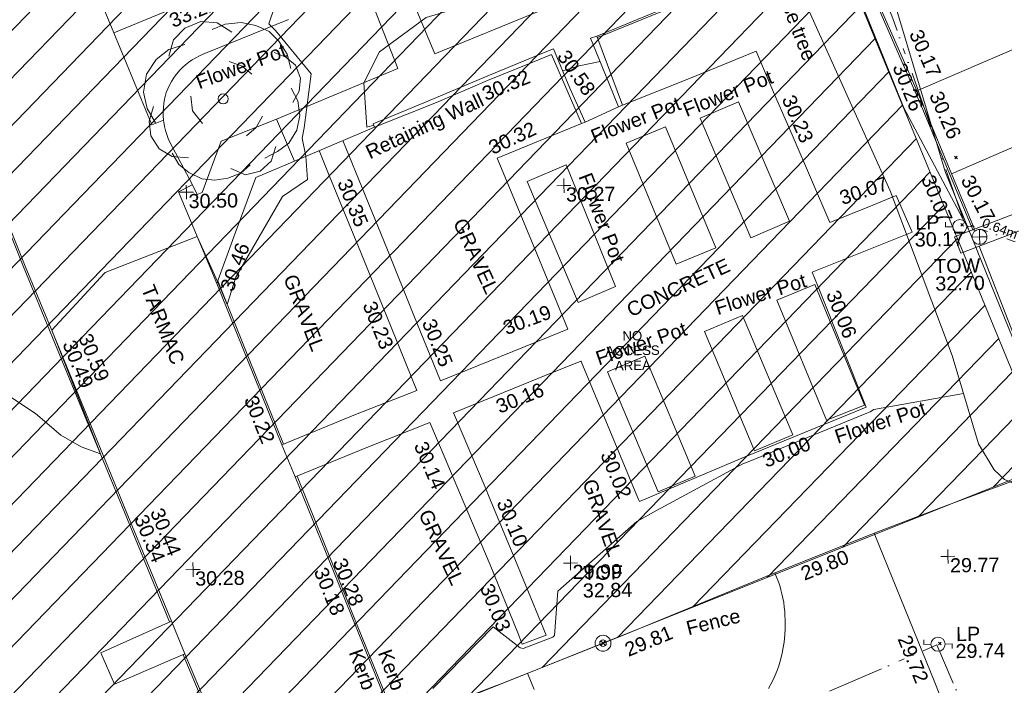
# Model space of a CAD drawing. Header units: millimetres. Extents: x -287732 to 520720, y -88450 to 287754.
# Tile 343 of 383: x 311226 to 337309, y 127044 to 144677. Entities that reach past the tile are written whole.
import ezdxf

# ---------------------------------------------------------------- set-up
doc = ezdxf.new("R2010")
doc.units = ezdxf.units.MM
doc.linetypes.add('IMPORT-HIDDEN2 _3_', pattern=[4762.5, 3175, -1587.5])
doc.linetypes.add('IMPORT-UG_ELEC_STREET LIGHTING_QLB2 _2_', pattern=[2700, 1500, -300.0000000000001, 0, -250, 150, -300.0000000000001, 0, -200])
for name, color, linetype, lineweight, true_color in [('00__TOPO__TOP_OF_FENCE_SYMBOL', 7, 'Continuous', 9, 0x666666), ('00_TOPO_FURN_LAMP_POST', 7, 'Continuous', 9, 0x666666), ('00_TOPO_TOP_OF_WALL', 7, 'Continuous', 9, 0x666666), ('00_TOPO_TREE', 7, 'Continuous', 9, 0x666666), ('00_UAV_BUILDING_CANOPY', 7, 'Continuous', 9, 0xff7fff), ('00_UAV_CONCRETE', 9, 'Continuous', 9, 0x808080), ('00_UAV_FENCE', 7, 'Continuous', 9, 0x264c2f), ('00_UAV_FURN_FLOWER_POT', 9, 'Continuous', 9, 0x808080), ('00_UAV_FURN_LAMP_POST', 7, 'Continuous', 9, 0xa50000), ('00_UAV_KERB_BOTTOM', 1, 'Continuous', 9, 0xff0000), ('00_UAV_KERB_TOP', 7, 'Continuous', 9, 0xa500a5), ('00_UAV_LEVEL_SPOT', 7, 'Continuous', 9, 0x666666), ('00_UAV_ROAD_MARKING_WHITE_CONTINUOUS', 7, 'Continuous', 9, 0x999999), ('00_UAV_TOP_OF_FENCE', 6, 'Continuous', 9, 0xff00ff), ('00_UAV_TOP_OF_WALL', 7, 'Continuous', 9, 0x666666), ('00_UAV_TREE_LINE', 7, 'Continuous', 9, 0x52a552), ('00_UAV_WALL', 7, 'Continuous', 9, 0x7c00a5), ('00_UAV_WALL_RETAINING', 7, 'Continuous', 9, 0x7c00a5), ('01_DTM_CONTOUR_MJR', 7, 'Continuous', 9, 0x7f3f00), ('01_DTM_CONTOUR_MNR', 7, 'Continuous', 9, 0xa5a552), ('12333-PUM-2D-U-0001-C01 - Rev2_REVIT IMPORT_dwg', 7, 'Continuous', 9, 0x767676), ('PUM-CHAMBER EXTENTS', 6, 'IMPORT-HIDDEN2 _3_', 9, 0xff00ff), ('PUM-ELECTRIC-SL-QLB2', 7, 'IMPORT-UG_ELEC_STREET LIGHTING_QLB2 _2_', 9, 0xff7f7f), ('PUM-UNABLE TO SURVEY', 190, 'Continuous', 9, 0x7f00ff)]:
    doc.layers.add(name, color=color, linetype=linetype, lineweight=lineweight, true_color=true_color)
for name, color, linetype, lineweight in [('00_UAV_DRIVE_WAY', 7, 'Continuous', 9), ('00_UAV_SURFACE', 7, 'Continuous', 9), ('00_UAV_SURVEY_TEXT', 7, 'Continuous', 9), ('GEN-TEXT', 7, 'Continuous', 9)]:
    doc.layers.add(name, color=color, linetype=linetype, lineweight=lineweight)
doc.styles.add('Arial_1', font='arial.ttf', dxfattribs={"height": 250})
doc.styles.add('Swis721 Lt BT_2', font='swissl.ttf', dxfattribs={"height": 375})

# ---------------------------------------------------------------- blocks, each defined once
blk = doc.blocks.new('12333-PUM-2D-U-0001-C01 - Rev2_REVIT IMPORT_dwg_CONIFEROUS_TREE-2077251-Site Location Plan Proposed')
at = {"layer": '00_TOPO_TREE', "color": 254, "true_color": 0xcccccc, "flags": 128}
for points in [[(-1889.403682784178, 1545.875740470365), (-1717.639711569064, 2118.422311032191), (-1316.857112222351, 2519.204910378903), (-744.3105416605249, 2748.223538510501), (-171.763971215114, 2690.968881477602), (343.5279423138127, 2347.440939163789)], [(-343.5279423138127, 2461.950253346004), (114.5093140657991, 2633.714224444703), (687.0558846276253, 2690.968881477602), (1202.347798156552, 2576.459567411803), (1660.385054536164, 2347.440939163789), (2003.912996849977, 2003.912996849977), (2290.18628213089, 1545.875740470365), (2404.695596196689, 1030.583826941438)], [(-2404.695596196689, -801.5651986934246), (-2690.968881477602, -286.2732852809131), (-2805.478195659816, 286.2732852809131), (-2690.968881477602, 916.0745128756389), (-2347.440939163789, 1431.36642628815), (-1889.403682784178, 1774.894368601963), (-1316.857112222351, 1946.658339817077)], [(1832.149025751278, 1603.130397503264), (2232.93162509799, 1431.36642628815), (2576.459567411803, 1145.093141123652), (2748.223538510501, 687.0558846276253), (2690.968881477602, 229.0186282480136), (2461.950253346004, -171.763971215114)], [(229.0186282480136, 1316.857112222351), (687.0558846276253, 1145.093141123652), (1030.583826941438, 858.8198558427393)], [(-744.3105416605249, -858.8198558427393), (-1087.838483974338, -400.7825993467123), (-1145.093141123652, 114.5093140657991)], [(2404.695596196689, 343.5279423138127), (2633.714224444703, -114.5093140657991), (2690.968881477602, -629.8012275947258), (2576.459567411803, -1145.093141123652), (2290.18628213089, -1603.130397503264), (1889.403682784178, -1889.403682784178), (1431.36642628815, -2118.422311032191)], [(-1259.602455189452, -2061.167653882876), (-1832.149025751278, -2003.912996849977), (-2290.18628213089, -1717.639711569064), (-2576.459567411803, -1259.602455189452), (-2633.714224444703, -744.3105416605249), (-2461.950253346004, -229.0186282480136)], [(1374.111769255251, -629.8012275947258), (1145.093141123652, -1030.583826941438), (801.5651986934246, -1316.857112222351)], [(1832.149025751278, -1717.639711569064), (1660.385054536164, -2232.93162509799), (1259.602455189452, -2576.459567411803), (744.3105416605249, -2690.968881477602), (229.0186282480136, -2461.950253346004)], [(916.0745128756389, -2347.440939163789), (572.5465705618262, -2633.714224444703), (114.5093140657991, -2805.478195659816), (-343.5279423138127, -2862.732852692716), (-801.5651986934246, -2805.478195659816), (-1259.602455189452, -2576.459567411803), (-1603.130397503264, -2290.18628213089), (-1832.149025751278, -1889.403682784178)]]:
    blk.add_lwpolyline(points, dxfattribs=at)
at = {"layer": '00_TOPO_TREE', "color": 254, "true_color": 0xcccccc}
blk.add_circle((0, 0), 176.6246020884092, dxfattribs=at)
blk = doc.blocks.new('12333-PUM-2D-U-0001-C01 - Rev2_REVIT IMPORT_dwg_MSL_Lamp_Post_SYM-2077240-Site Location Plan Proposed')
at = {"layer": '00_TOPO_FURN_LAMP_POST', "color": 254, "true_color": 0xcccccc, "flags": 128}
for points in [[(-500.1060478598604, 0), (-1000.212095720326, 0), (-1000.212095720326, 316.7338303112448)], [(500.1060478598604, 0), (1000.21209571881, 0), (1000.21209571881, -316.7338303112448)]]:
    blk.add_lwpolyline(points, dxfattribs=at)
at = {"layer": '00_TOPO_FURN_LAMP_POST', "color": 254, "true_color": 0xcccccc}
blk.add_circle((0, 0), 500.1060478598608, dxfattribs=at)
blk = doc.blocks.new('12333-PUM-2D-U-0001-C01 - Rev2_REVIT IMPORT_dwg_MSL_Node_LineworkTOF-2077248-Site Location Plan Proposed')
at = {"layer": '00__TOPO__TOP_OF_FENCE_SYMBOL', "color": 254, "true_color": 0xcccccc, "flags": 128}
for points in [[(165.3591892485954, 165.3591892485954), (0, 0), (-165.3591892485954, 165.3591892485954)], [(165.3591892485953, -165.3591892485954), (0, 0), (-165.3591892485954, -165.3591892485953)]]:
    blk.add_lwpolyline(points, dxfattribs=at)
at = {"layer": '00__TOPO__TOP_OF_FENCE_SYMBOL', "color": 254, "true_color": 0xcccccc}
for radius in [562.5594001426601, 233.853208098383]:
    blk.add_circle((0, 0), radius, dxfattribs=at)
blk = doc.blocks.new('12333-PUM-2D-U-0001-C01 - Rev2_REVIT IMPORT_dwg_TOW-2077249-Site Location Plan Proposed')
at = {"layer": '00_TOPO_TOP_OF_WALL', "color": 254, "true_color": 0xcccccc, "flags": 128}
for points in [[(0, 525.0554400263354), (0, 0), (-525.0554401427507, 0)], [(525.0554401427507, 0), (0, 0), (0, -525.0554400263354)]]:
    blk.add_lwpolyline(points, dxfattribs=at)
at = {"layer": '00_TOPO_TOP_OF_WALL', "color": 254, "true_color": 0xcccccc}
blk.add_circle((0, 0), 525.0554401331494, dxfattribs=at)
blk = doc.blocks.new('12333-PUM-2D-U-0001-C01 - Rev2_REVIT IMPORT_dwg_UAV-2077255-Site Location Plan Proposed')
at = {"layer": '00_UAV_LEVEL_SPOT', "color": 254, "true_color": 0xcccccc, "flags": 128}
for points in [[(0, -500.0000000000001), (0, 0), (-500.0000000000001, 0)], [(500.0000000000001, 0), (0, 0), (0, 500.0000000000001)]]:
    blk.add_lwpolyline(points, dxfattribs=at)
blk = doc.blocks.new('12333-PUM-2D-U-0001-C01 - Rev2_REVIT IMPORT_dwg_MGS62954_T2_Galway_ITM_3d_Rev1-2077680-Site Location Plan Proposed')
at = {"layer": '00_UAV_BUILDING_CANOPY', "color": 254, "true_color": 0xcccccc, "flags": 128}
blk.add_lwpolyline([(534215776.076, 725700302.9350002), (534220425.7790449, 725702141.4837743), (534225075.4820897, 725703980.0325483), (534229725.1851348, 725705818.5813223), (534232690.076, 725706990.9350002), (534233338.5725529, 725705335.2165861), (534235060.076, 725700939.9350001), (534234882.8830224, 725700869.8834245), (534230233.074241, 725699031.6252935), (534225583.2654598, 725697193.3671623), (534220933.4566785, 725695355.1090313), (534218148.076, 725694253.9350001), (534217429.043831, 725696087.5882844)], close=True, dxfattribs=at)
at = {"layer": '00_UAV_CONCRETE', "color": 254, "true_color": 0xcccccc, "flags": 128}
for points in [[(534231587.7485, 725692099.9545001), (534233376.5225001, 725692774.2695001), (534235155.5225001, 725693471.2695), (534235599.7008628, 725692381.4444675), (534236092.5225002, 725691172.2695), (534237026.5225002, 725688898.2695001), (534238176.4823239, 725689341.1111716), (534238797.5225001, 725689580.2695003), (534239207.5225001, 725688601.2695001), (534236537.5225, 725687594.2695), (534236686.5021713, 725687202.1376063), (534237907.5225, 725683988.2694999), (534236451.7214245, 725683423.3186761), (534234588.5225002, 725682700.2695003), (534231855.5225002, 725681598.2695), (534231835.4385299, 725681648.9472831), (534230374.5225002, 725685335.2695001), (534230371.0619343, 725685344.1242038), (534229416.507919, 725684976.1892304), (534228586.5225001, 725684656.2695001), (534226972.5225002, 725684033.2695), (534227799.5225, 725681984.2695), (534227861.5681084, 725681826.2366668), (534228543.5225001, 725680089.2695), (534229318.5225001, 725678098.2695001), (534228687.5225, 725677873.2695), (534228570.3646623, 725678178.1969105), (534227874.5225003, 725679989.2695001), (534227089.5225001, 725681917.2695), (534226725.5797566, 725682823.7295599), (534226339.5225001, 725683785.2695), (534224663.5225002, 725683155.2695), (534222750.5225, 725682406.2695001)], [(534224168.9844068, 725691294.6696287), (534225297.5225, 725688380.2695), (534225969.6445466, 725686631.65116), (534226640.5225001, 725684886.2695), (534229560.1078919, 725686012.3714441), (534230037.8801839, 725686196.6511396), (534229259.5225003, 725688188.2695003), (534228398.0668888, 725690372.0977427), (534228246.5225001, 725690756.2695), (534230498.6738878, 725691634.8308234)], [(534222409.5225002, 725683263.2695001), (534224377.5225002, 725684029.2695001), (534226006.5225001, 725684642.2695), (534225594.8496749, 725685712.9684613), (534224593.5225, 725688317.2695), (534223790.7347293, 725690374.4603631), (534223531.4532375, 725691038.8844305)], [(534219747.7485, 725677769.9545), (534217870.9455001, 725676998.516), (534217521.7870599, 725677840.7458478), (534219402.7485, 725678643.9545002)]]:
    blk.add_lwpolyline(points, dxfattribs=at)
at = {"layer": '00_UAV_DRIVE_WAY', "color": 254, "true_color": 0xcccccc}
for p, q in [((534222750.5225, 725682406.2695), (534222409.5225002, 725683263.2695001)), ((534219747.7485, 725677769.9545), (534219402.7485, 725678643.9545002))]:
    blk.add_line(p, q, dxfattribs=at)
at = {"layer": '00_UAV_DRIVE_WAY', "color": 254, "true_color": 0xcccccc, "flags": 128}
for points in [[(534218148.076, 725694253.9350001), (534219111.7485, 725691797.9545001), (534219425.7485001, 725691918.9545001)], [(534220158.0678935, 725690195.775781), (534219785.7485, 725690009.9545001), (534220764.4468156, 725687565.3606564)]]:
    blk.add_lwpolyline(points, dxfattribs=at)
at = {"layer": '00_UAV_FENCE', "color": 254, "true_color": 0xcccccc, "flags": 128}
for points in [[(534234832.5930001, 725702462.7025001), (534235712.5930001, 725700362.7025), (534236685.5930001, 725698029.7025), (534236754.8673746, 725697849.9004718), (534237931.5930001, 725694795.7025001), (534238551.0853535, 725693184.2417426), (534239042.5930001, 725691905.7025), (534240690.2911608, 725688671.8132988), (534240721.9322782, 725688609.712199)], [(534240972.2191628, 725688201.6255602), (534242710.2637361, 725683513.7674373), (534243090.3697283, 725682488.5446146)], [(534238061.3697283, 725680646.5446146), (534240014.3697283, 725681361.5446144), (534242753.3697283, 725682315.5446144), (534242768.6858305, 725682323.4071833), (534243090.3697283, 725682488.5446146), (534244287.3697283, 725679277.5446146), (534244694.8311555, 725678195.9545166), (534245352.3697283, 725676450.5446146), (534246156.3697283, 725674232.5446146), (534246269.3697283, 725673901.5446146)], [(534241482.3697283, 725671986.5446144), (534239751.3697284, 725676259.5446146), (534239611.4239228, 725676622.8240519), (534238061.3697283, 725680646.5446146), (534237418.4641343, 725680403.2958289), (534235344.3697283, 725679618.5446146), (534232753.6521721, 725678603.7032954), (534231285.3697283, 725678028.5446146), (534228080.804625, 725676825.1343396), (534227983.3697283, 725676788.5446144), (534226138.3697283, 725676112.5446147), (534227171.3972411, 725673369.819164), (534227657.3697283, 725672079.5446146), (534228916.1122378, 725668685.2637643), (534229229.3697284, 725667840.5446146), (534230701.4767936, 725664015.4007428), (534231373.3697283, 725662269.5446146), (534232484.2170877, 725659344.1217335), (534233070.1661617, 725657801.0214921)]]:
    blk.add_lwpolyline(points, dxfattribs=at)
at = {"layer": '00_UAV_FURN_FLOWER_POT', "color": 254, "true_color": 0xcccccc, "flags": 128}
for points in [[(534229428.3009306, 725694631.7669566), (534226642.1935, 725693545.978), (534225793.1935, 725695685.978), (534228624.1534408, 725696782.1870767)], [(534234667.5225001, 725692140.2694999), (534235959.5225001, 725688949.2695), (534234928.6276727, 725688531.8717823), (534233636.6276726, 725691722.8717824)], [(534232721.5225001, 725691509.2695), (534233994.5225001, 725688281.2695001), (534232940.5500275, 725687865.622983), (534231667.5500276, 725691093.622983)], [(534230328.5225001, 725686898.2695), (534229025.5225001, 725690127.2695), (534230067.825586, 725690547.8705906), (534231321.3310097, 725687302.680436)], [(534236845.5225001, 725683669.2695001), (534235588.5225002, 725686869.2695), (534236601.5397835, 725687267.1953517), (534237858.9645441, 725684041.3647625)], [(534234926.5225002, 725682883.2695001), (534233653.5225001, 725686068.2695001), (534234672.2546285, 725686475.4424983), (534235945.2546286, 725683290.4424984)], [(534232353.5225, 725681842.2695001), (534231069.5225, 725685045.2695), (534232061.3057032, 725685442.8497787), (534233345.305703, 725682239.8497787)]]:
    blk.add_lwpolyline(points, close=True, dxfattribs=at)
blk.add_lwpolyline([(534224858.5225, 725695336.2695), (534225656.5225002, 725693176.2695), (534222420.5225002, 725691895.2695), (534220941.5225002, 725691339.2695001), (534220419.1935, 725689983.978), (534220282.1935, 725689935.978), (534220153.1935, 725690205.9780002), (534219585.1935, 725691328.9780002), (534219541.305615, 725691430.9989172), (534219503.910279, 725691535.5742625), (534219473.1550746, 725691642.2913246), (534219449.1613782, 725691750.7289405), (534219432.0238822, 725691860.459156), (534219425.7485001, 725691918.9545001), (534219419.2201744, 725692029.8228676), (534219419.6662132, 725692140.8823788), (534219427.0848561, 725692251.6947324), (534219441.4468254, 725692361.8226027), (534219462.6954408, 725692470.8313655), (534219490.7468438, 725692578.2908125), (534219512.1935, 725692645.978), (534219554.6276214, 725692747.2547816), (534219603.3372304, 725692845.667256), (534219658.1300926, 725692940.8270342), (534219718.7899655, 725693032.3585641), (534219785.0774522, 725693119.9006127), (534219856.7309467, 725693203.107691), (534219876.1935, 725693223.9780002), (534219954.2022709, 725693301.2584816), (534220036.9095907, 725693373.4882566), (534220123.9890517, 725693440.3822669), (534220215.0969909, 725693501.6765126), (534220309.873847, 725693557.1290933), (534220407.9455789, 725693606.5211629), (534220508.9251424, 725693649.6577935), (534220611.1935, 725693685.9780002), (534222786.1935, 725694527.9780002)], dxfattribs=at)
at = {"layer": '00_UAV_KERB_BOTTOM', "color": 254, "true_color": 0xcccccc}
blk.add_line((534220747.7485, 725687608.9545001), (534220747.1027817, 725687610.5661113), dxfattribs=at)
at = {"layer": '00_UAV_KERB_BOTTOM', "color": 254, "true_color": 0xcccccc, "flags": 128}
for points in [[(534215786.6146466, 725700307.1021081), (534216181.7485, 725701315.9545), (534219820.8003632, 725702761.3397483), (534221667.2950001, 725703494.7440002), (534224117.2950001, 725704451.7440002), (534224473.4276733, 725704591.0216199), (534227661.295, 725705837.7440002), (534229131.4903687, 725706407.3302213), (534231032.2950002, 725707143.7440003), (534233058.2950001, 725707944.7440002), (534233354.6905473, 725707220.4945699), (534234023.295, 725705586.7440002), (534235234.2913436, 725702589.017175), (534235386.295, 725702212.7440001), (534237104.1221594, 725697954.6488671), (534237529.2950001, 725696900.7440002), (534238528.295, 725694410.7440002), (534238982.4704008, 725693321.8751311), (534239542.854, 725691978.3760003), (534240859.2123395, 725688659.6395067), (534240849.3084028, 725688684.6088142)], [(534214628.1693754, 725690888.5030334), (534215697.7485001, 725688117.9545001), (534216435.8797443, 725686229.2611791), (534217297.7485002, 725684023.9545001), (534218256.0988455, 725681574.5840212), (534219402.7485, 725678643.9545002)], [(534222409.5225002, 725683263.2695001), (534221541.4312044, 725685533.4434018), (534220764.4468156, 725687565.3606563)], [(534231283.3697283, 725659997.5446147), (534230656.3697283, 725661614.5446144), (534229969.3697284, 725663418.5446144), (534229493.1814959, 725664664.644662), (534229327.3697284, 725665098.5446146), (534228647.3697283, 725666898.5446146), (534227934.3697282, 725668779.5446144), (534227722.3393155, 725669337.9272447), (534226949.3697283, 725671373.5446146), (534225961.5440336, 725674014.7310928), (534225959.3697283, 725674020.5446146), (534224950.3697283, 725676686.5446146), (534224182.0714019, 725678684.162904), (534223843.756337, 725679563.8008491), (534222750.5225, 725682406.2695001)], [(534219747.7485, 725677769.9545), (534220942.9455001, 725674783.516), (534220866.9455001, 725674757.5160002), (534220894.9455001, 725674682.5159999), (534219393.9304646, 725674069.376215), (534217452.9455001, 725673276.5159999), (534214751.3242902, 725672213.8326501), (534213903.9455, 725671880.516), (534210613.9455001, 725670584.5159999), (534210099.291876, 725670381.7230284), (534207225.9455001, 725669249.5159999), (534205448.621584, 725668546.4690808), (534203888.9455, 725667929.516), (534200780.5128521, 725666756.5387856), (534200276.9455002, 725666566.516), (534197434.9455001, 725665443.516), (534196114.581311, 725664961.0033077), (534195669.9455001, 725664798.516)]]:
    blk.add_lwpolyline(points, dxfattribs=at)
at = {"layer": '00_UAV_KERB_TOP', "color": 254, "true_color": 0xcccccc, "flags": 128}
for points in [[(534215850.1531303, 725700332.2259927), (534216220.3859275, 725701277.5012199), (534219922.8799332, 725702748.0848826), (534221685.6195565, 725703448.2227052), (534224135.487011, 725704405.1709313), (534224575.6936716, 725704577.3285017), (534227679.4320192, 725705791.1494204), (534229233.8683861, 725706393.3724687), (534231050.5183674, 725707097.1828737), (534233030.7329338, 725707880.0811301), (534233379.9327315, 725707026.8032823), (534233976.977303, 725705567.9109509), (534235258.7573223, 725702394.9646665), (534235339.9349269, 725702194.0158495), (534237128.4844464, 725697760.6163753), (534237482.9082673, 725696882.0819179), (534238482.0172779, 725694391.8102099), (534239008.9045896, 725693128.6172003), (534239496.5384119, 725691959.5329925), (534240812.2039856, 725688642.5430651)], [(534214581.2084268, 725690871.3146648), (534215651.1409865, 725688099.8506224), (534216388.9149954, 725686212.0713774), (534217251.1786451, 725684005.7542636), (534218209.1337634, 725681557.393909), (534219356.1857226, 725678625.7361642)], [(534222456.1182252, 725683281.4058442), (534221588.1332222, 725685551.301776), (534220791.3156988, 725687635.0853081)], [(534231315.1319991, 725660053.9333199), (534230703.042406, 725661632.4801651), (534230016.0858949, 725663436.365967), (534229525.1283751, 725664721.1146175), (534229374.1096327, 725665116.3038495), (534228694.1334723, 725666916.2407448), (534227981.1235824, 725668797.2668358), (534227754.3765495, 725669394.4057283), (534226996.1576189, 725671391.1772244), (534226006.1672122, 725674038.1515749), (534225993.6451938, 725674071.2375025), (534224997.0852181, 725676704.3682212), (534224213.9370469, 725678740.5969315), (534223890.4237456, 725679581.7494694), (534222797.0818904, 725682424.4989738)], [(534219701.327998, 725677751.3766373), (534220876.9734532, 725674813.7915777), (534220802.1247543, 725674788.185444), (534220831.1409419, 725674710.4635123), (534219283.0007023, 725674078.0738618), (534217434.3396866, 725673322.9264507), (534214639.9142324, 725672223.738529), (534213885.643007, 725671927.0457621), (534210595.620016, 725670631.0367118), (534209987.9008354, 725670391.5723946), (534207207.5845826, 725669296.0227501), (534205337.2888622, 725668556.1994505), (534203870.9222289, 725667976.156311), (534200668.5989964, 725666767.7491778), (534200258.9307379, 725666613.159522), (534197417.1741973, 725665490.2557235), (534196002.3022078, 725664973.2061863), (534195652.7835954, 725664845.4784213)]]:
    blk.add_lwpolyline(points, dxfattribs=at)
at = {"layer": '00_UAV_ROAD_MARKING_WHITE_CONTINUOUS', "color": 254, "true_color": 0xcccccc}
for p, q in [((534243790.7796367, 725694150.3943528), (534239390.7499724, 725692343.0398293)), ((534240275.311988, 725690131.73973), (534244670.7796367, 725691943.3943529))]:
    blk.add_line(p, q, dxfattribs=at)
at = {"layer": '00_UAV_ROAD_MARKING_WHITE_CONTINUOUS', "color": 254, "true_color": 0xcccccc, "flags": 128}
for points in [[(534235409.8125358, 725679643.3054559), (534235454.733292, 725679533.0812924), (534235495.2920354, 725679421.1785269), (534235531.4262277, 725679307.7697058), (534235563.0801526, 725679193.029697), (534235587.7796369, 725679088.394353), (534235610.7774793, 725678971.6110501), (534235629.1727, 725678854.014892), (534235642.9369354, 725678735.7872028), (534235652.0489616, 725678617.110282), (534235656.4947288, 725678498.1671202), (534235656.7796368, 725678410.3943529), (534235658.487428, 725678277.9452819), (534235654.9939765, 725678145.5312767), (534235646.304669, 725678013.3565103), (534235632.4329035, 725677881.6247863), (534235613.4000695, 725677750.5392258), (534235589.235514, 725677620.301953), (534235576.7796367, 725677562.3943529), (534235545.2567813, 725677433.7398443), (534235508.7072765, 725677306.4221054), (534235467.1874793, 725677180.6374505), (534235420.7614098, 725677056.5798305), (534235369.5006539, 725676934.4405338), (534235313.4842519, 725676814.4078896), (534235252.798577, 725676696.6669797), (534235187.5372022, 725676581.3993524)], [(534228983.7796367, 725676666.3943529), (534228808.7487494, 725677098.4991833)]]:
    blk.add_lwpolyline(points, dxfattribs=at)
at = {"layer": '00_UAV_SURFACE', "color": 254, "true_color": 0xcccccc}
for p, q in [((534222420.5225002, 725691895.2695), (534222872.257888, 725690774.4073017)), ((534230590.7485, 725691673.9545001), (534231480.7485, 725692057.9545002))]:
    blk.add_line(p, q, dxfattribs=at)
at = {"layer": '00_UAV_TREE_LINE', "color": 254, "true_color": 0xcccccc, "flags": 128}
blk.add_lwpolyline([(534240202.7485169, 725685321.954598), (534238639.7485169, 725689713.9545978), (534236648.748517, 725694345.9545978), (534234502.7485169, 725699513.954598), (534234488.7485169, 725700234.9545978), (534235001.6298953, 725700804.8547807), (534235561.7763031, 725701494.8913503), (534235969.7763031, 725701567.8913502), (534236525.7763031, 725701413.8913502), (534236932.7763031, 725700921.8913503), (534237263.7763031, 725700337.8913502), (534238486.7763031, 725695972.8913503), (534240115.7763031, 725690165.8913502), (534242635.776303, 725683646.8913502), (534242773.7763031, 725682973.8913503), (534242717.7763031, 725682467.8913502), (534242436.7763031, 725682108.8913503), (534242000.7763031, 725681924.8913503), (534241743.7763031, 725681920.8913503), (534241538.7763031, 725682013.8913503), (534241265.7763031, 725682268.8913503), (534240860.7763031, 725682966.8913503)], close=True, dxfattribs=at)
at = {"layer": '00_UAV_WALL', "color": 254, "true_color": 0xcccccc, "flags": 128}
blk.add_lwpolyline([(534242046.2619645, 725688592.2435787), (534240484.8539999, 725688024.376), (534240324.5368979, 725688465.1836982), (534241891.5248443, 725689035.0806569)], dxfattribs=at)
at = {"layer": '00_UAV_WALL_RETAINING', "color": 254, "true_color": 0xcccccc, "flags": 128}
for points in [[(534232899.2690578, 725696014.3866737), (534233342.7485, 725694892.9545001), (534230938.0085692, 725693946.4284973)], [(534225014.2637604, 725691633.8059052), (534222872.257888, 725690774.4073018), (534221841.7485, 725690360.9545001), (534221275.2061348, 725688890.77918), (534220764.4468156, 725687565.3606564)]]:
    blk.add_lwpolyline(points, dxfattribs=at)
for points in [[(534230776.7485, 725693891.9545), (534231139.7485, 725692961.9545002), (534231480.7485, 725692057.9545002), (534231587.7485, 725692099.9545001), (534230938.0085692, 725693946.4284973)], [(534224974.7485001, 725691725.9545001), (534226433.7485, 725692297.9545002), (534227972.7485, 725692918.9545001), (534229624.0063813, 725693565.4546946), (534229788.7485001, 725693629.9545001), (534230205.318637, 725692577.3123962), (534230590.7485, 725691673.9545001), (534230498.6738878, 725691634.8308234), (534229735.7485, 725693480.9545001), (534229188.2104284, 725693267.9695677), (534228028.7485, 725692816.9545001), (534226665.7485001, 725692257.9545001), (534225014.2637604, 725691633.8059052)]]:
    blk.add_lwpolyline(points, close=True, dxfattribs=at)
at = {"layer": '01_DTM_CONTOUR_MJR', "color": 254, "true_color": 0xcccccc, "flags": 128}
blk.add_lwpolyline([(534240487.064416, 725684304.3958585), (534238106.3101642, 725683922.2648815), (534238007.8730456, 725683867.4256624), (534237917.081908, 725683832.3095163), (534234757.1037653, 725682601.2787555), (534234629.6126884, 725682552.1770414), (534232303.8440057, 725681347.4680659), (534231775.5162538, 725681070.8649583), (534229652.6374564, 725679256.5333965), (534229544.6352273, 725678092.0180378), (534229495.7811412, 725678045.4942199), (534229245.0377451, 725677953.0151865), (534228706.951317, 725677761.2290504), (534228628.5559613, 725677776.5358285), (534227926.4513783, 725678347.7780855), (534226293.6476603, 725676739.0698959)], dxfattribs=at)
at = {"layer": '01_DTM_CONTOUR_MNR', "color": 254, "true_color": 0xcccccc, "flags": 128}
for points in [[(534224990.1491349, 725691690.0406063), (534224806.3636364, 725691640.0000001), (534224751.4975168, 725692818.4660742), (534225177.985348, 725693627.1355313), (534226430.0000002, 725694517.2794118), (534227175.1945853, 725694726.3759427), (534228202.9571429, 725694692.5), (534229239.6331306, 725694759.0614457), (534230054.1910218, 725694781.7077353), (534230651.2303428, 725694820.8206646), (534230747.5199646, 725694882.207231), (534231446.5950816, 725696225.3328568), (534231201.3127103, 725697356.2140486), (534230642.2151278, 725698266.1067739), (534231041.9786769, 725699351.4180474)], [(534223631.3156459, 725696421.682178), (534222430.0000002, 725694885.6862746), (534222263.3333334, 725694420.0000001), (534222429.2847234, 725694239.7502698), (534223357.7295524, 725693075.6609313), (534223143.4552944, 725691647.8241546), (534223089.8757751, 725691380.9971473), (534223174.4737218, 725690894.5574317), (534223212.9516849, 725690281.49324), (534222544.0166389, 725689837.7476572), (534221272.8733767, 725687726.4089202), (534221030.0000001, 725687010), (534220781.8850415, 725687621.0650971), (534220265.2580196, 725688821.8549513), (534217814.2997419, 725687906.4766598), (534217796.2796018, 725687892.1435217), (534216370, 725686410.0000001), (534217264.2681896, 725684012.8536379), (534217600.0000001, 725683110), (534217089.5117335, 725683307.3745407), (534216563.8502675, 725683623.1283424), (534215901.3551969, 725684206.0795637), (534214646.4228448, 725685072.8164498)], [(534232929.6429293, 725696026.4598311), (534233169.6428572, 725695438.9285716), (534233363.6363637, 725694877.2727274), (534232648.8439113, 725694561.0540541), (534231123.1573399, 725693967.2789944), (534230951.9790843, 725693906.7261617)], [(534231019.5450169, 725693269.9138366), (534230464.4513639, 725693164.7917311), (534230023.0102566, 725693037.9922675)]]:
    blk.add_lwpolyline(points, dxfattribs=at)
for name, p, xscale, yscale, zscale in [('12333-PUM-2D-U-0001-C01 - Rev2_REVIT IMPORT_dwg_CONIFEROUS_TREE-2077251-Site Location Plan Proposed', (534221016.5225001, 725692453.2695), 0.75, 0.75, 0.75), ('12333-PUM-2D-U-0001-C01 - Rev2_REVIT IMPORT_dwg_UAV-2077255-Site Location Plan Proposed', (534220000.0000001, 725690000.0000001), 0.375, 0.375, 0.375), ('12333-PUM-2D-U-0001-C01 - Rev2_REVIT IMPORT_dwg_UAV-2077255-Site Location Plan Proposed', (534230000.0000001, 725690000.0000001), 0.375, 0.375, 0.375), ('12333-PUM-2D-U-0001-C01 - Rev2_REVIT IMPORT_dwg_MSL_Lamp_Post_SYM-2077240-Site Location Plan Proposed', (534240466.776, 725688731.8915001), 0.375, 0.375, 0.375), ('12333-PUM-2D-U-0001-C01 - Rev2_REVIT IMPORT_dwg_TOW-2077249-Site Location Plan Proposed', (534240985.7485, 725688448.9545001), 0.375, 0.375, 0.375), ('12333-PUM-2D-U-0001-C01 - Rev2_REVIT IMPORT_dwg_UAV-2077255-Site Location Plan Proposed', (534220000.0000001, 725680000), 0.375, 0.375, 0.375), ('12333-PUM-2D-U-0001-C01 - Rev2_REVIT IMPORT_dwg_UAV-2077255-Site Location Plan Proposed', (534230000.0000001, 725680000), 0.375, 0.375, 0.375), ('12333-PUM-2D-U-0001-C01 - Rev2_REVIT IMPORT_dwg_UAV-2077255-Site Location Plan Proposed', (534240000.0000001, 725680000), 0.375, 0.375, 0.375), ('12333-PUM-2D-U-0001-C01 - Rev2_REVIT IMPORT_dwg_MSL_Node_LineworkTOF-2077248-Site Location Plan Proposed', (534230825.0104612, 725677859.5625973), 0.375, 0.375, 0.375), ('12333-PUM-2D-U-0001-C01 - Rev2_REVIT IMPORT_dwg_MSL_Lamp_Post_SYM-2077240-Site Location Plan Proposed', (534239698.5224829, 725677680.2695469), 0.375, 0.375, 0.375)]:
    blk.add_blockref(name, p, dxfattribs=dict(xscale=xscale, yscale=yscale, zscale=zscale))
at = {"layer": '00_UAV_BUILDING_CANOPY', "color": 251, "true_color": 0x666666, "insert": (534219583.7555711, 725694704.4217901), "char_height": 375, "width": 1495.902363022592, "attachment_point": 1, "rotation": 21.570898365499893, "line_spacing_factor": 1.005061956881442, "style": 'Swis721 Lt BT_2'}
blk.add_mtext('33.22', dxfattribs=at)
at = {"layer": '00_UAV_CONCRETE', "color": 251, "true_color": 0x666666, "char_height": 375, "width": 1495.902363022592, "attachment_point": 1, "line_spacing_factor": 1.005061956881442, "style": 'Swis721 Lt BT_2'}
for s, insert, rotation in [('30.23', (534236152.6596076, 725692336.8463631), 292.17426178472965), ('30.32', (534227980.5633909, 725691187.0609994), 24.22644484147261), ('30.35', (534224342.8451329, 725690320.363536), 291.189303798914), ('30.07', (534237257.2567173, 725689712.0728388), 17.43648353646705), ('30.23', (534224957.2690935, 725687067.7877929), 291.03124233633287), ('30.06', (534237238.2351956, 725687144.318627), 290.80290335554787), ('30.19', (534228283.4828182, 725686415.8956361), 19.753570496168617), ('30.25', (534226521.5979607, 725686575.9753733), 291.02542260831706), ('30.16', (534228057.9268416, 725684335.1872108), 21.08227303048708), ('30.14', (534226248.6273923, 725683329.4791805), 291.8754076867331), ('30.00', (534235094.3848081, 725682779.7720239), 21.209674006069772), ('30.02', (534231183.6235976, 725682998.1041533), 291.61877930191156), ('30.10', (534228413.9059321, 725681774.5134307), 291.4355744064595), ('30.03', (534227933.1078867, 725679533.1685787), 291.017549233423)]:
    blk.add_mtext(s, dxfattribs=dict(at, insert=insert, rotation=rotation))
at = {"layer": '00_UAV_FENCE', "color": 251, "true_color": 0x666666, "char_height": 375, "attachment_point": 1, "line_spacing_factor": 1.005061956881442, "style": 'Swis721 Lt BT_2'}
for s, insert, width, rotation in [('30.26', (534239103.0414763, 725693128.5928161), 1495.902363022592, 291.0282108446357), ('30.17', (534240842.4675646, 725690133.026064), 1495.902363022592, 296.44768044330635), ('29.80', (534236056.6798858, 725679771.624775), 1495.902363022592, 20.72456173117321), ('Fence', (534233003.6080417, 725678394.6885936), 1681.10932225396, 13.017843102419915), ('29.81', (534231354.6247938, 725677834.471122), 1495.902363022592, 21.391376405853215), ('29.72', (534238972.9710843, 725677977.2325549), 1495.902363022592, 291.06813597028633)]:
    blk.add_mtext(s, dxfattribs=dict(at, insert=insert, width=width, rotation=rotation))
at = {"layer": '00_UAV_FURN_FLOWER_POT', "color": 251, "true_color": 0x666666, "char_height": 375, "width": 2858.835627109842, "attachment_point": 1, "line_spacing_factor": 1.005061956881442, "style": 'Swis721 Lt BT_2'}
for insert, rotation in [((534220260.8657985, 725693070.0645171), 19.54585362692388), ((534233148.3409009, 725692107.3464196), 20.45845806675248), ((534230695.2392077, 725691445.625483), 20.45845806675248), ((534230736.5989493, 725690366.0422246), 289.9777281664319), ((534233906.0876395, 725686856.0461007), 16.587651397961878), ((534230725.0928445, 725685574.2867558), 17.91977469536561), ((534237019.2202615, 725683391.7548296), 17.30950169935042)]:
    blk.add_mtext('Flower Pot', dxfattribs=dict(at, insert=insert, rotation=rotation))
at = {"layer": '00_UAV_FURN_LAMP_POST', "color": 251, "true_color": 0x666666, "char_height": 375, "attachment_point": 1, "line_spacing_factor": 1.005061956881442, "style": 'Swis721 Lt BT_2'}
for s, insert, width in [('LP', (534239289.7460232, 725689046.3839351), 707.5855621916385), ('30.17', (534239267.2025117, 725688595.8218368), 1495.902363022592), ('LP', (534240179.4235644, 725678126.0917062), 707.5855621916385), ('29.74', (534240156.8800529, 725677675.5296079), 1495.902363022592)]:
    blk.add_mtext(s, dxfattribs=dict(at, insert=insert, width=width))
at = {"layer": '00_UAV_KERB_BOTTOM', "color": 251, "true_color": 0x666666, "char_height": 375, "attachment_point": 1, "line_spacing_factor": 1.005061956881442, "style": 'Swis721 Lt BT_2'}
for s, insert, width, rotation in [('30.17', (534239554.4500648, 725694009.8135954), 1495.902363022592, 292.64138438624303), ('30.07', (534239808.0842734, 725690157.3992149), 1495.902363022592, 291.75013360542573), ('30.49', (534216988.1363471, 725686176.6778234), 1495.902363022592, 291.3463448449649), ('30.22', (534221774.0597239, 725684620.2050273), 1495.902363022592, 290.92634314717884), ('30.34', (534218808.3758444, 725681522.2153198), 1495.902363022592, 291.36861449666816), ('30.18', (534223543.3470149, 725680041.5307865), 1495.902363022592, 291.0371012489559), ('Kerb Bottom', (534224438.2666934, 725677860.2037386), 3414.456504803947, 288.98831362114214)]:
    blk.add_mtext(s, dxfattribs=dict(at, insert=insert, width=width, rotation=rotation))
at = {"layer": '00_UAV_KERB_TOP', "color": 251, "true_color": 0x666666, "char_height": 375, "attachment_point": 1, "line_spacing_factor": 1.005061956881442, "style": 'Swis721 Lt BT_2'}
for s, insert, width, rotation in [('30.26', (534240056.6777354, 725692368.3879876), 1495.902363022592, 292.6413843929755), ('30.59', (534217411.9026139, 725686343.4571531), 1495.902363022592, 291.3463448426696), ('30.44', (534219232.0702378, 725681689.1772876), 1495.902363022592, 291.36861446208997), ('30.28', (534224046.9297543, 725680279.3905926), 1495.902363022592, 291.03710124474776), ('Kerb Top', (534225209.7171596, 725677837.7052729), 2493.170605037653, 288.98831362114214)]:
    blk.add_mtext(s, dxfattribs=dict(at, insert=insert, width=width, rotation=rotation))
at = {"layer": '00_UAV_LEVEL_SPOT', "char_height": 375, "width": 1495.902363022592, "attachment_point": 1, "line_spacing_factor": 1.005061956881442, "style": 'Swis721 Lt BT_2'}
for s, insert in [('30.50', (534220051.8765643, 725689949.1441547)), ('30.27', (534230051.8765643, 725689949.1441547)), ('30.28', (534220051.8765643, 725679949.1441548)), ('29.99', (534230051.8765643, 725679949.1441548)), ('29.77', (534240051.8765643, 725679949.1441548))]:
    blk.add_mtext(s, dxfattribs=dict(at, insert=insert))
at = {"layer": '00_UAV_SURVEY_TEXT', "color": 251, "true_color": 0x666666, "char_height": 375, "attachment_point": 1, "line_spacing_factor": 1.005061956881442, "style": 'Swis721 Lt BT_2'}
for s, insert, width, rotation in [('GRAVEL', (534227384.1932914, 725689225.172676), 2322.210334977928, 293.5596028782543), ('GRAVEL', (534222874.2582985, 725687815.1923022), 2322.210334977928, 290.1093973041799), ('CONCRETE', (534231563.6421499, 725686821.055559), 3286.236302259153, 23.93799380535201), ('TARMAC', (534219101.5555192, 725687603.0661263), 2450.430537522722, 290.8250157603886), ('GRAVEL', (534230707.3534125, 725682252.3121021), 2322.210334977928, 288.2381562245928), ('GRAVEL', (534226333.9482549, 725681527.2276715), 2322.210334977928, 293.7102903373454)]:
    blk.add_mtext(s, dxfattribs=dict(at, insert=insert, width=width, rotation=rotation))
at = {"layer": '00_UAV_TOP_OF_FENCE', "color": 251, "true_color": 0x666666, "char_height": 375, "attachment_point": 1, "line_spacing_factor": 1.005061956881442, "style": 'Swis721 Lt BT_2'}
for s, insert, width in [('TOF', (534230335.6670182, 725679915.9242424), 1163.479615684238), ('32.84', (534230313.2433765, 725679452.5475376), 1495.902363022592)]:
    blk.add_mtext(s, dxfattribs=dict(at, insert=insert, width=width))
at = {"layer": '00_UAV_TOP_OF_WALL', "char_height": 375, "attachment_point": 1, "line_spacing_factor": 1.005061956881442, "style": 'Swis721 Lt BT_2'}
for s, insert, width in [('TOW', (534239769.2271187, 725687882.7704632), 1343.937678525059), ('32.70', (534239791.6890261, 725687418.9225405), 1495.902363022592)]:
    blk.add_mtext(s, dxfattribs=dict(at, insert=insert, width=width))
at = {"layer": '00_UAV_TREE_LINE', "color": 251, "true_color": 0x666666, "insert": (534235878.932964, 725695691.7827345), "char_height": 375, "width": 2939.566865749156, "attachment_point": 1, "rotation": 290.0837976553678, "line_spacing_factor": 1.005061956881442, "style": 'Swis721 Lt BT_2'}
blk.add_mtext('Dense tree', dxfattribs=at)
at = {"layer": '00_UAV_WALL_RETAINING', "color": 251, "true_color": 0x666666, "char_height": 375, "attachment_point": 1, "line_spacing_factor": 1.005061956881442, "style": 'Swis721 Lt BT_2'}
for s, insert, width, rotation in [('30.58', (534230174.5848593, 725693633.3936672), 1495.902363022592, 303.81987907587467), ('30.32', (534227834.9464048, 725692624.725098), 1495.902363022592, 21.255364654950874), ('Retaining Wall', (534224720.2387516, 725691123.6396077), 3832.359387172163, 24.226444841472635), ('30.46', (534220838.5603287, 725687453.4321189), 1495.902363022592, 68.92548195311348)]:
    blk.add_mtext(s, dxfattribs=dict(at, insert=insert, width=width, rotation=rotation))
blk = doc.blocks.new('12333-PUM-2D-U-0001-C01 - Rev2_REVIT IMPORT_dwg-1620468-Site Location Plan Proposed')
at = {"layer": 'PUM-CHAMBER EXTENTS', "true_color": 0xfff4d4}
h = blk.add_hatch(dxfattribs=at)
h.set_pattern_fill('FP_14', style=0, pattern_type=2)
h.set_pattern_definition([(45, (-533641079.65, -725615854.3560001), (-618.7184335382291, 618.7184335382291), [])])
h.paths.add_polyline_path([(561369.3501529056, 32961.6438213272), (583432.350152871, 42064.6438213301), (584672.3501528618, 38987.64382128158), (591969.3501528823, 41930.643821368), (585115.3501528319, 60252.64382129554), (601682.3501528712, 66542.64382133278), (593779.350152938, 86713.6438213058), (593325.3501529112, 86525.64382134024), (591535.8661504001, 91032.67662588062), (570762.3501528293, 82754.64382139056), (556580.3501529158, 77376.64382136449), (542174.3501528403, 72021.64382138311), (551469.3501528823, 54861.6438213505), (558438.2640803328, 39445.56149700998)])
at = {"layer": 'GEN-TEXT', "color": 253, "true_color": 0xaaaaaa}
for p, q in [((599283.994813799, 74669.28848228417), (599354.7054919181, 74739.9991604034)), ((599354.7054919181, 74669.28848228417), (599283.994813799, 74739.9991604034)), ((599413.4675024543, 72889.8919619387), (599484.1781805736, 72960.60264005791)), ((599484.1781805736, 72889.8919619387), (599413.4675024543, 72960.60264005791)), ((598633.9208997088, 61811.07105012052), (598704.631577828, 61881.78172823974)), ((598704.631577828, 61811.07105012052), (598633.9208997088, 61881.78172823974))]:
    blk.add_line(p, q, dxfattribs=at)
at = {"layer": 'PUM-ELECTRIC-SL-QLB2', "color": 254, "true_color": 0xffd4d4, "flags": 128}
for points in [[(601457.4426041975, 71333.19576082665), (600840.3501529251, 72450.64382138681), (599516.3501529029, 72970.643821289), (597685.3501528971, 78493.64382133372), (596014.3501529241, 82511.6438213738), (595333.0868047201, 82525.5708403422)], [(608521.2084035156, 58100.91091727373), (605678.3501529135, 56001.64382136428), (601999.3501529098, 53277.64382131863), (600364.3501529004, 57412.64382132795), (598588.3501528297, 61812.64382135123), (592479.3501528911, 59293.64382138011), (585816.2878747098, 57153.31588534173)]]:
    blk.add_lwpolyline(points, dxfattribs=at)
at = {"layer": 'PUM-UNABLE TO SURVEY', "color": 7, "true_color": 0xfff4d4, "flags": 128}
blk.add_lwpolyline([(593403.6889939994, 86558.08369385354), (593779.350152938, 86713.6438213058), (601682.3501528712, 66542.64382133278), (585115.3501528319, 60252.64382129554), (591969.3501528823, 41930.64382136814), (584672.3501528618, 38987.64382128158), (583432.350152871, 42064.64382132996), (561369.3501529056, 32961.64382132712), (551469.3501528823, 54861.6438213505), (542174.3501528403, 72021.64382138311), (556580.3501529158, 77376.64382136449), (570762.3501528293, 82754.64382139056), (574739.2409170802, 84339.39395276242)], dxfattribs=at)
blk.add_blockref('12333-PUM-2D-U-0001-C01 - Rev2_REVIT IMPORT_dwg_MGS62954_T2_Galway_ITM_3d_Rev1-2077680-Site Location Plan Proposed', (-533641079.6498471, -725615854.3561786))
at = {"layer": 'PUM-ELECTRIC-SL-QLB2', "insert": (600497.9623543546, 72923.88121278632), "char_height": 250, "width": 1160.025439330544, "attachment_point": 2, "rotation": 338.5576194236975, "line_spacing_factor": 0.9417779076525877, "style": 'Arial_1'}
blk.add_mtext('0.64m', dxfattribs=at)
at = {"layer": 'PUM-UNABLE TO SURVEY', "color": 41, "true_color": 0xffdf7f, "insert": (590664.3101528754, 70261.78193786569), "char_height": 250, "width": 1714.021757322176, "attachment_point": 2, "line_spacing_factor": 0.9417779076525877, "style": 'Arial_1'}
blk.add_mtext('NO\\PACCESS\\PAREA', dxfattribs=at)

msp = doc.modelspace()

# ---------------------------------------------------------------- block references
at = {"layer": '12333-PUM-2D-U-0001-C01 - Rev2_REVIT IMPORT_dwg', "color": 254, "linetype": 'IMPORT-UG_ELEC_STREET LIGHTING_QLB2 _2_', "true_color": 0xffd4d4, "rotation": 0.9999999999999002}
msp.add_blockref('12333-PUM-2D-U-0001-C01 - Rev2_REVIT IMPORT_dwg-1620468-Site Location Plan Proposed', (-261895.0770586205, 55869.5817132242), dxfattribs=at)

doc.saveas('drawing.dxf')
